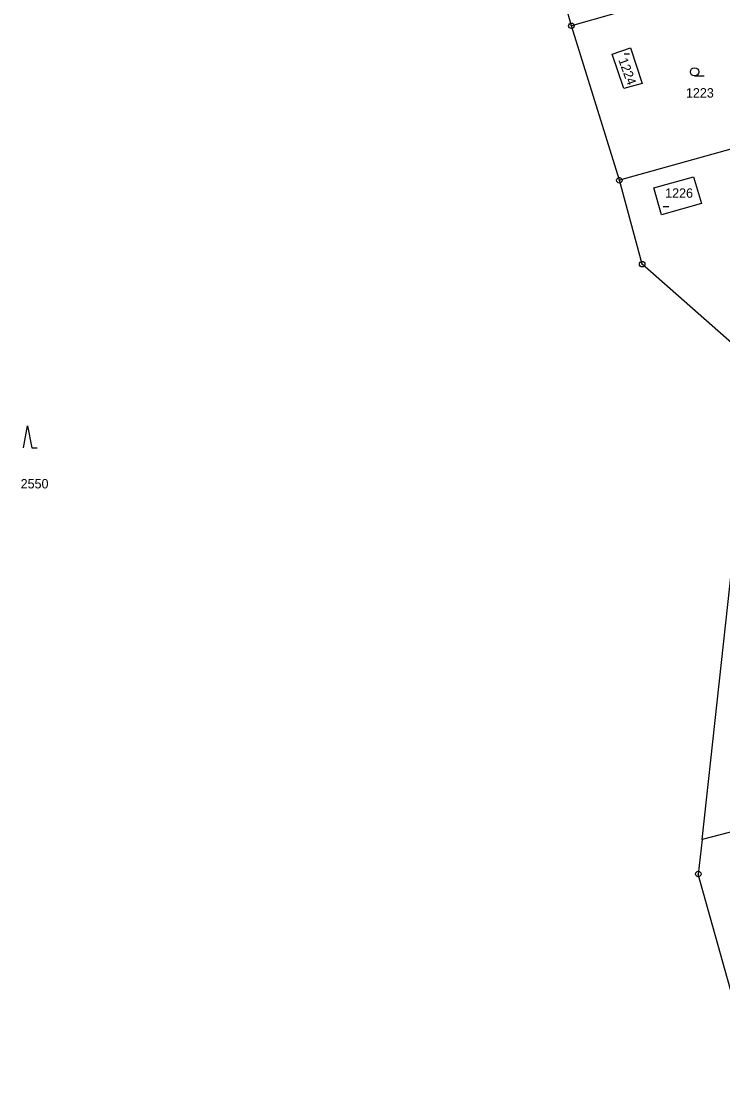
# Model space of a CAD drawing. Extents: x -736345 to -729997, y -1130177 to -1122501.
# Drawn here: x -734203.3 to -734075.9, y -1126903.2 to -1126710.1 of the extents above; entities that cross this region are included whole.
import ezdxf

# ---------------------------------------------------------------- set-up
doc = ezdxf.new("R2010")
doc.units = 0
for name, color, linetype in [('Vrstva 1', 7, 'Continuous'), ('Vrstva 18', 7, 'Continuous'), ('Vrstva 19', 7, 'Continuous'), ('Vrstva 25', 7, 'Continuous')]:
    doc.layers.add(name, color=color, linetype=linetype)

msp = doc.modelspace()

# ---------------------------------------------------------------- linework, layer by layer
at = {"layer": 'Vrstva 1'}
for points in [[(-734103.38, -1126710.95), (-734106.46, -1126699.99)], [(-734080.32, -1126704.37), (-734103.38, -1126710.95)], [(-734094.68, -1126738.99), (-734103.38, -1126710.95)], [(-734095.99, -1126716.09), (-734092.68, -1126714.97)], [(-734092.68, -1126714.97), (-734090.55, -1126721.41)], [(-734093.88, -1126722.32), (-734095.99, -1126716.09)], [(-734090.55, -1126721.41), (-734093.88, -1126722.32)], [(-734063.35, -1126730.26), (-734094.68, -1126738.99)], [(-734090.54, -1126754.2), (-734094.68, -1126738.99)], [(-734088.4, -1126740.34), (-734081.19, -1126738.34)], [(-734081.19, -1126738.34), (-734079.75, -1126743.21)], [(-734087, -1126745.27), (-734088.4, -1126740.34)], [(-734079.75, -1126743.21), (-734087, -1126745.27)], [(-734070.18, -1126772.12), (-734090.54, -1126754.2)], [(-734079.66, -1126858.6), (-734074.19, -1126808.73)], [(-734058.86, -1126853.17), (-734079.66, -1126858.6)], [(-734079.66, -1126858.6), (-734080.34, -1126864.84)], [(-734069.58, -1126903.24), (-734080.34, -1126864.84)]]:
    msp.add_lwpolyline(points, dxfattribs=at)
at = {"layer": 'Vrstva 25'}
for points in [[(-734093.82, -1126716.06), (-734092.82, -1126716.06)], [(-734081.02, -1126720.06), (-734079.27, -1126720.06)], [(-734086.72, -1126743.74), (-734085.72, -1126743.74)], [(-734202.86, -1126787.54), (-734202.11, -1126783.54), (-734201.36, -1126787.54), (-734200.36, -1126787.54)]]:
    msp.add_lwpolyline(points, dxfattribs=at)
for centre, radius in [((-734103.38, -1126710.95), 0.5), ((-734103.38, -1126710.95), 0.032), ((-734081.02, -1126719.31), 0.75), ((-734094.68, -1126738.99), 0.5), ((-734094.68, -1126738.99), 0.032), ((-734090.54, -1126754.2), 0.5), ((-734090.54, -1126754.2), 0.032), ((-734080.34, -1126864.84), 0.5), ((-734080.34, -1126864.84), 0.032)]:
    msp.add_circle(centre, radius, dxfattribs=at)

# ---------------------------------------------------------------- texts
at = {"layer": 'Vrstva 18'}
for s, p in [('1223', (-734082.59, -1126723.97)), ('2550', (-734203.37, -1126794.88))]:
    msp.add_text(s, height=1.7, dxfattribs=at).set_placement(p)
at = {"layer": 'Vrstva 19'}
msp.add_text('1224', height=1.7, rotation=290.10231, dxfattribs=at).set_placement((-734094.884, -1126717.139))
msp.add_text('1226', height=1.7, dxfattribs=at).set_placement((-734086.36, -1126742.15))

doc.saveas('drawing.dxf')
